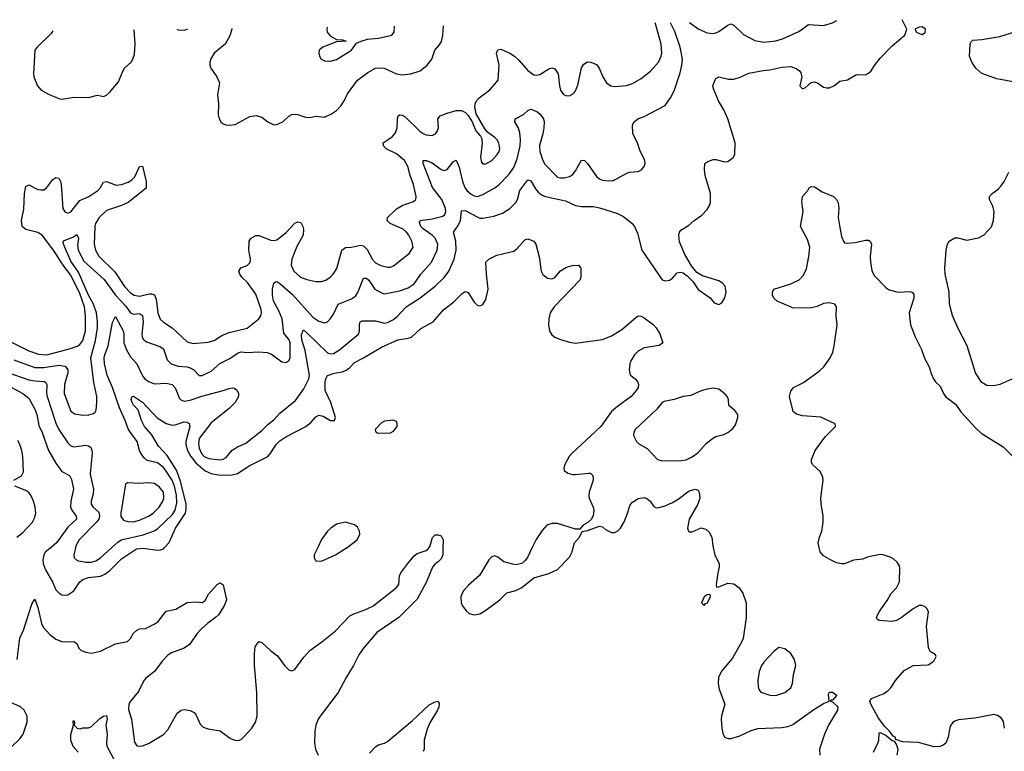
# Model space of a CAD drawing. Header units: inches. Extents: x 1771504 to 1971212, y 471788 to 643615.
# Tile 522 of 587: x 1881888 to 1888480, y 638635 to 643534. Entities that reach past the tile are written whole.
import ezdxf

# ---------------------------------------------------------------- set-up
doc = ezdxf.new("R2010")
doc.units = ezdxf.units.IN
doc.header["$MEASUREMENT"] = 0
doc.layers.add('B8683', color=7, linetype='Continuous')
doc.layers.add('B8684', color=7, linetype='Continuous')

msp = doc.modelspace()

# ---------------------------------------------------------------- linework, layer by layer
at = {"layer": 'B8683', "color": 5}
for points, elevation in [([(1881872.2, 639250), (1881890, 639391.8), (1881912.7, 639447.3), (1881970, 639619.3), (1881990, 639654.8), (1882010, 639598.4), (1882035, 639490), (1882046.3, 639466.3), (1882090, 639416.8), (1882130, 639385.6), (1882170, 639370.2), (1882190, 639367.1), (1882251.3, 639371.3), (1882270, 639356.3), (1882285.3, 639325.3), (1882299.1, 639310), (1882330, 639298), (1882370, 639293.4), (1882430, 639305.3), (1882530, 639355.8), (1882610, 639370.4), (1882629.8, 639390.2), (1882650, 639425.3), (1882670, 639444.9), (1882690, 639454.3), (1882730, 639456.5), (1882792.2, 639487.8), (1882814.9, 639505.1), (1882870, 639573), (1882932.6, 639587.4), (1883010, 639630.7), (1883070, 639636), (1883110, 639631), (1883130, 639644.7), (1883152, 639688), (1883210, 639751), (1883230, 639762.8), (1883250, 639750.6), (1883271.8, 639650), (1883258, 639610), (1883219.3, 639550), (1883200.1, 639530), (1883147.2, 639492.8), (1883104.9, 639455.1), (1883076.6, 639423.4), (1883025.3, 639350), (1882990, 639325.2), (1882905.3, 639294.7), (1882880.5, 639279.5), (1882841.7, 639238.3), (1882790, 639169.4), (1882730, 639123.2), (1882716.2, 639103.8), (1882684.8, 639035.2), (1882631.2, 638970), (1882620.1, 638950), (1882615.7, 638915.7), (1882637, 638850), (1882656.2, 638696.2), (1882672.8, 638672.8), (1882690, 638669.1), (1882710, 638671.4), (1882750, 638686.4), (1882850, 638747.7), (1882880.8, 638779.2), (1882941.7, 638890), (1882968.3, 638911.7), (1882990, 638914.7), (1883030, 638908.9), (1883055.5, 638895.5), (1883070, 638876.3), (1883097.5, 638817.5), (1883117.3, 638797.3), (1883150, 638784.9), (1883230, 638772.9), (1883300.2, 638720.2), (1883329.2, 638709.2), (1883350, 638708), (1883370, 638715.2), (1883390, 638731.6), (1883442, 638790), (1883466.4, 638830), (1883478, 638870), (1883476.8, 639030), (1883460.5, 639210), (1883460.5, 639290), (1883465.4, 639334.6), (1883489.4, 639370.6), (1883510, 639362.8), (1883570, 639308), (1883614.4, 639274.4), (1883660.3, 639210), (1883690, 639180.3), (1883710, 639174.9), (1883730, 639184), (1883790, 639264.9), (1883829.7, 639310), (1883912.1, 639367.9), (1883999.8, 639440.2), (1884098.6, 639541.4), (1884124.4, 639555.6), (1884198.5, 639581.5), (1884253.5, 639606.5), (1884409.4, 639730), (1884427, 639753), (1884431.8, 639810), (1884440.7, 639830), (1884486.7, 639893.3), (1884530, 639944), (1884550, 639959.1), (1884610, 639980.7), (1884624, 639990), (1884630, 640000)], 280), ([(1882098.5, 640000), (1882062.1, 639970), (1882049.2, 639950), (1882042.5, 639917.5), (1882045.6, 639890), (1882061.2, 639850), (1882108, 639770), (1882130, 639716.4), (1882150, 639695.8), (1882170, 639683.8), (1882190, 639679.8), (1882210, 639683.4), (1882249.9, 639710), (1882290, 639769.4), (1882310, 639785.3), (1882350, 639798.7), (1882430, 639808.9), (1882459.1, 639820.9), (1882490, 639843.2), (1882570, 639923.5), (1882670, 639990.1), (1882715.2, 639995.2), (1882810, 639981.6), (1882830, 639983.2), (1882850, 639991.8), (1882857.8, 640000)], 320), ([(1882262.5, 640000), (1882250.3, 639950), (1882252.7, 639930), (1882272.8, 639912.7), (1882330, 639901.7), (1882370, 639901.2), (1882397.7, 639910), (1882430, 639930.1), (1882505.8, 640000)], 340), ([(1883884, 640000), (1883859.3, 639950), (1883859.1, 639930), (1883870.5, 639910.5), (1883910, 639909.1), (1884002, 639950), (1884070, 639992.1), (1884080.7, 640000)], 320), ([(1884721.9, 640000), (1884721.1, 639950), (1884710, 639922.9), (1884690, 639903.6), (1884668.9, 639891.1), (1884651.4, 639868.6), (1884612, 639770), (1884550, 639654), (1884426.8, 639530), (1884279.7, 639430), (1884190, 639325), (1884159.1, 639280.9), (1884124.2, 639210), (1884074, 639130), (1884020.8, 639030), (1883898.9, 638870), (1883886.2, 638850), (1883871.2, 638810), (1883864.5, 638770), (1883861.6, 638690), (1883867.8, 638650), (1883887, 638610)], 280), ([(1885319.9, 640000), (1885287.4, 639932.6), (1885270.1, 639909.9), (1885250, 639893.5), (1885210, 639883.1), (1885190, 639887.1), (1885130, 639903.5), (1885090, 639935.6), (1885070, 639944.2), (1885050, 639937.6), (1885030, 639916.3), (1884967.7, 639812.3), (1884893.1, 639746.9), (1884859.2, 639710), (1884847.5, 639690), (1884842.3, 639670), (1884844.5, 639630), (1884852.4, 639610), (1884876.5, 639576.5), (1884897.8, 639557.8), (1884930, 639549.1), (1884970, 639555.8), (1885010, 639579.1), (1885103.6, 639650), (1885150, 639695.3), (1885210, 639712.6), (1885250, 639732.4), (1885330, 639796.5), (1885430, 639825.2), (1885488.5, 639851.5), (1885570, 639934), (1885586, 639970), (1885593.8, 640000)], 320), ([(1886531, 640000), (1886542, 639950), (1886570.4, 639889.6), (1886572.2, 639867.8), (1886562, 639830), (1886551.3, 639751.3), (1886554, 639734), (1886570, 639736), (1886630, 639760.4), (1886670, 639757.6), (1886704.9, 639730), (1886730, 639694.4), (1886752.3, 639630), (1886753, 639530), (1886731.2, 639391.2), (1886723.8, 639370), (1886660.3, 639259.7), (1886587.2, 639172.8), (1886567.4, 639130), (1886564.4, 639090), (1886571.3, 639051.3), (1886608.8, 638950), (1886586.7, 638873.3), (1886585, 638850), (1886589.1, 638789.1), (1886595.8, 638755.8), (1886607.7, 638730), (1886630, 638721.6), (1886650, 638720.3), (1886710, 638739), (1886786.3, 638773.7), (1886830, 638788.1), (1886990, 638794.6), (1887030, 638801.7), (1887065.2, 638814.8), (1887204.9, 638915.1), (1887270, 638954.9), (1887308, 638970), (1887303.1, 639016.9), (1887310, 639032), (1887330, 639031.3), (1887358, 639010), (1887330, 638978), (1887322, 638978), (1887314, 638970), (1887330, 638966), (1887359, 638939), (1887364.9, 638930), (1887364.4, 638910), (1887302.6, 638810), (1887276.5, 638750), (1887242.6, 638650), (1887245.2, 638610)], 320), ([(1888480.9, 638790), (1888474.8, 638834.8), (1888460.2, 638860.2), (1888435.5, 638875.5), (1888410, 638881.2), (1888283.6, 638856.4), (1888174.4, 638845.6), (1888150, 638837.6), (1888133.4, 638826.6), (1888117.3, 638802.7), (1888104.9, 638730), (1888088, 638690), (1888070, 638675.6), (1888051.5, 638668.5), (1888010, 638666), (1887906.7, 638693.3), (1887797.6, 638697.6), (1887755.1, 638715.1), (1887748.7, 638730), (1887736.6, 638736.6), (1887711.8, 638770), (1887680.7, 638800.7), (1887638.2, 638858.2), (1887587, 638950), (1887580.9, 638970), (1887591.5, 638988.5), (1887670, 639020.8), (1887700.2, 639039.8), (1887720.6, 639059.4), (1887751.1, 639110), (1887810, 639176), (1887870, 639208.7), (1887970, 639214.8), (1887996, 639230), (1888010, 639244), (1888024, 639270), (1888020.4, 639280.4), (1887984.5, 639304.5), (1887972.7, 639330), (1887960.4, 639470), (1887972.6, 639570), (1887963.6, 639590), (1887950, 639602.4), (1887930, 639611.2), (1887910, 639611.2), (1887870.5, 639590), (1887790, 639528), (1887758.8, 639510), (1887730, 639504.4), (1887642, 639510), (1887630, 639519), (1887625.1, 639530), (1887641.6, 639570), (1887695, 639645), (1887721.2, 639690), (1887757.4, 639730), (1887777.8, 639770), (1887781.7, 639861.7), (1887777.7, 639877.7), (1887762.6, 639902.6), (1887741.5, 639921.5), (1887715.9, 639935.9), (1887670, 639951.2), (1887650, 639952.8), (1887570, 639936.3), (1887530, 639921), (1887470, 639914), (1887410, 639891.1), (1887389.7, 639889.7), (1887357.4, 639897.4), (1887316.6, 639916.6), (1887270, 639943.7), (1887247.3, 639970), (1887241.2, 640000)], 320), ([(1881834.2, 638665.8), (1881890, 638718), (1881910.8, 638749.2), (1881938.4, 638830), (1881939.4, 638870), (1881918.8, 638910), (1881893, 638933), (1881830, 638961)], 280), ([(1884230, 638623.7), (1884272, 638668), (1884290, 638679.5), (1884330, 638689.1), (1884350, 638700.2), (1884517.6, 638842.4), (1884630, 638945.5), (1884670, 638966.8), (1884690, 638971.3), (1884696.3, 638956.3), (1884693.4, 638930), (1884685.3, 638910), (1884634, 638826), (1884615.5, 638784.5), (1884595.9, 638710), (1884597.1, 638650), (1884590, 638634)], 280), ([(1882280.7, 638630), (1882247, 638667), (1882229.7, 638710), (1882231.3, 638748.7), (1882249.2, 638809.2), (1882246.3, 638833.7), (1882250, 638842), (1882256, 638830), (1882252, 638810), (1882274, 638790), (1882294, 638786), (1882310, 638792), (1882350, 638792), (1882370, 638802), (1882424.4, 638855.6), (1882450, 638870.6), (1882470, 638874.8), (1882473.7, 638853.7), (1882465.7, 638810), (1882474.4, 638750), (1882469.1, 638690), (1882472, 638670), (1882554.8, 638514.8)], 260), ([(1887605.3, 638630), (1887632.7, 638690), (1887639.3, 638710), (1887643.1, 638756.9), (1887650, 638762), (1887690, 638741), (1887730, 638707.3), (1887742.8, 638702.8), (1887758.8, 638678.8), (1887766.4, 638650), (1887760.4, 638610)], 320)]:
    msp.add_lwpolyline(points, dxfattribs=dict(at, elevation=elevation))
for points, elevation in [([(1886510, 639686), (1886490, 639682), (1886470, 639668.7), (1886452, 639630), (1886470, 639612), (1886478, 639622), (1886490, 639626.8), (1886514, 639670)], 320), ([(1886970.6, 639329.4), (1886937.2, 639302.8), (1886870, 639231.6), (1886854.9, 639210), (1886838.9, 639170), (1886830.3, 639110), (1886831.8, 639070), (1886837.6, 639050), (1886850.3, 639030.3), (1886910, 639011.4), (1886950, 639009.4), (1887010, 639028), (1887050, 639059.5), (1887062.9, 639090), (1887069.9, 639150.1), (1887083.5, 639210), (1887076.1, 639250), (1887050, 639289.6), (1887010, 639322)], 340)]:
    msp.add_lwpolyline(points, close=True, dxfattribs=dict(at, elevation=elevation))
at = {"layer": 'B8684', "color": 5}
for points, elevation in [([(1881834.2, 641374.2), (1881950, 641315.6), (1882013.6, 641293.6), (1882070, 641290.1), (1882228.4, 641331.6), (1882272.7, 641347.3), (1882290, 641358.8), (1882310, 641386.5), (1882327.8, 641450), (1882329.9, 641549.9), (1882321.5, 641610), (1882290, 641701.3), (1882230, 641824.1), (1882179.3, 641890), (1882115.7, 641990), (1882038, 642090), (1882010, 642107.7), (1881930, 642127.9), (1881905.3, 642150), (1881900.2, 642190), (1881915.3, 642264.7), (1881921.1, 642370), (1881930, 642416.3), (1881950, 642428.7), (1882010, 642397.4), (1882030, 642393.4), (1882050, 642395.4), (1882070.9, 642409.1), (1882110, 642462.6), (1882130, 642476.2), (1882150, 642471.5), (1882162.3, 642450), (1882166.4, 642430), (1882176.5, 642270), (1882190, 642246.3), (1882210, 642238.5), (1882230, 642248), (1882290, 642322), (1882351.7, 642350), (1882410.8, 642390), (1882428.9, 642410), (1882450, 642446.7), (1882470, 642450.2), (1882533.9, 642426.1), (1882570, 642429.3), (1882614.7, 642445.3), (1882639.7, 642460.3), (1882658.8, 642481.2), (1882690, 642550.7), (1882710, 642552), (1882734.3, 642450), (1882734.1, 642405.9), (1882615.6, 642310), (1882570, 642288.9), (1882470, 642255.4), (1882420.4, 642210), (1882396.4, 642170), (1882391.3, 642150), (1882387.6, 642030), (1882395.1, 641990), (1882418.7, 641950), (1882524.6, 641844.6), (1882590, 641746.3), (1882630, 641705.3), (1882654, 641690), (1882690, 641682), (1882758.1, 641698.1), (1882770, 641699.2), (1882790, 641691.1), (1882801.4, 641661.4), (1882814.1, 641570), (1882829.2, 641529.2), (1882850, 641508.5), (1882910.2, 641470), (1883010, 641376.5), (1883050, 641364.7), (1883150, 641373.4), (1883190, 641385.3), (1883240.6, 641419.4), (1883290, 641439.7), (1883411.3, 641468.7), (1883489.8, 641530.2), (1883503.1, 641550), (1883507.6, 641570), (1883505.9, 641594.1), (1883470, 641696.9), (1883412.9, 641772.9), (1883375.9, 641810), (1883362.2, 641830), (1883355.6, 641850), (1883368.2, 641871.8), (1883411.7, 641888.2), (1883431.6, 641908.4), (1883433.6, 641930), (1883422.2, 641990), (1883425.4, 642050), (1883438.4, 642070), (1883470, 642087.9), (1883490, 642089.2), (1883570, 642058.2), (1883590, 642055.6), (1883610, 642060.7), (1883672, 642108.1), (1883730, 642170.4), (1883750, 642180.5), (1883770, 642176.3), (1883784.4, 642150), (1883788.7, 642130), (1883785.8, 642090), (1883744.7, 642015.3), (1883726, 641970), (1883710.2, 641930), (1883705, 641890), (1883724, 641850), (1883768.4, 641810), (1883810, 641794.7), (1883870, 641780.8), (1883910, 641781.5), (1883938, 641790), (1883967.8, 641810), (1883986.3, 641830), (1884011.8, 641868.2), (1884046, 641990), (1884070, 642009.3), (1884110, 642010.1), (1884170, 642023.9), (1884190, 642019), (1884215, 641995), (1884250, 641929), (1884270, 641906.3), (1884307, 641887), (1884350, 641876.5), (1884370, 641877.3), (1884390, 641885.2), (1884497.7, 641970), (1884521.5, 642010), (1884514.6, 642050), (1884493.6, 642090), (1884478.6, 642110), (1884454.8, 642130), (1884368.3, 642168.3), (1884347.8, 642190), (1884351.6, 642210), (1884412, 642268), (1884450, 642289.5), (1884524, 642316), (1884539.7, 642330), (1884542.7, 642350), (1884524.6, 642430), (1884502.9, 642490), (1884487.6, 642550), (1884464, 642590), (1884410, 642634.6), (1884341.1, 642670), (1884324.6, 642690), (1884321.1, 642710), (1884382.4, 642750), (1884404.7, 642775.3), (1884415.6, 642810), (1884416.8, 642870), (1884422.6, 642890), (1884430, 642895.8), (1884450, 642895), (1884470, 642883.5), (1884570, 642785.2), (1884590, 642771.3), (1884610, 642762), (1884650, 642758.6), (1884671.2, 642768.8), (1884686.4, 642790), (1884692.2, 642810), (1884687.7, 642870), (1884702.6, 642890), (1884750, 642908.8), (1884810, 642924.6), (1884846, 642926), (1884872.5, 642912.5), (1884891.7, 642891.7), (1884918, 642850), (1884941.6, 642790), (1884974.2, 642754.2), (1884980.9, 642740.9), (1884984.2, 642710), (1884972.4, 642610), (1884980.3, 642580.3), (1884990, 642568.2), (1885010, 642568.5), (1885050, 642590.4), (1885085.7, 642630), (1885097.6, 642650), (1885103.1, 642670), (1885096.3, 642710), (1885085.1, 642730), (1885070, 642745.1), (1885021.1, 642781.1), (1885002.3, 642802.3), (1884944.2, 642904.2), (1884936, 642950), (1884938.5, 642970), (1884947.2, 642990), (1884964.4, 643010), (1885036.4, 643063.6), (1885092, 643128), (1885097.9, 643230), (1885080.4, 643310), (1885088.7, 643331.3), (1885110, 643335.2), (1885124.9, 643330), (1885170, 643310.1), (1885200.8, 643290), (1885230, 643262.8), (1885290, 643192.4), (1885330, 643165.4), (1885350, 643162.8), (1885370, 643166.9), (1885430, 643204.2), (1885450, 643210.4), (1885470, 643204.9), (1885494, 643170), (1885501.5, 643090), (1885510, 643060.7), (1885530, 643033), (1885550, 643024.4), (1885574, 643026), (1885590, 643034.8), (1885607.2, 643052.8), (1885625.4, 643094.6), (1885650, 643211.3), (1885664.4, 643235.6), (1885689.7, 643250.3), (1885711.3, 643250), (1885750, 643234.4), (1885768.1, 643208.1), (1885793, 643150), (1885817.3, 643110), (1885847, 643090), (1885870, 643085.5), (1885950, 643093.8), (1885990, 643105.3), (1886050, 643139.1), (1886112.2, 643190), (1886164.5, 643250), (1886182.5, 643290), (1886186.3, 643310), (1886182.9, 643370), (1886150.5, 643490), (1886142.2, 643512)], 380), ([(1881850, 641255.8), (1881990, 641205.1), (1882050, 641204), (1882150, 641221.5), (1882193.2, 641213.2), (1882210.1, 641190.1), (1882210.8, 641170), (1882187.5, 641090), (1882186.3, 641030), (1882230, 640912.7), (1882254.5, 640894.5), (1882310, 640885.4), (1882350.9, 640889.1), (1882382, 640898), (1882393.8, 640906.2), (1882400.1, 640919.9), (1882405.6, 640970), (1882404.4, 641010), (1882384.7, 641104.7), (1882365.6, 641270), (1882395, 641384.9), (1882408.3, 641470), (1882410.3, 641510), (1882402, 641570), (1882382, 641630), (1882350, 641690), (1882282.8, 641842.8), (1882230, 641916.8), (1882181.4, 642030), (1882179.5, 642050), (1882185.2, 642054.8), (1882243.6, 642076.4), (1882270, 642094.9), (1882282, 642070), (1882275.4, 642024.6), (1882279.5, 641990), (1882316.7, 641916.7), (1882454.2, 641794.3), (1882530.6, 641690), (1882596.8, 641616.8), (1882630, 641570.2), (1882650, 641561.5), (1882690, 641566.1), (1882710, 641553.4), (1882714, 641510), (1882707, 641427), (1882708.3, 641410), (1882715.4, 641395.4), (1882736.4, 641376.4), (1882825.7, 641345.7), (1882850, 641330.3), (1882875.2, 641255.2), (1882902, 641230), (1882950, 641213), (1883009.4, 641209.4), (1883030, 641203.2), (1883054, 641190), (1883090, 641150.3), (1883110, 641151.8), (1883170, 641181.3), (1883227.7, 641232.3), (1883294.2, 641265.8), (1883350, 641303.5), (1883370, 641310.2), (1883410, 641304.7), (1883490, 641310.2), (1883545.8, 641305.8), (1883574.8, 641294.8), (1883643.5, 641243.5), (1883670, 641238), (1883690.5, 641249.5), (1883698.4, 641270), (1883699.9, 641370), (1883692.7, 641390), (1883655.6, 641435.6), (1883645.2, 641530), (1883623.8, 641583.8), (1883588.2, 641650), (1883581.3, 641690), (1883581.2, 641730), (1883589.9, 641770.1), (1883601.2, 641778.8), (1883610, 641781.5), (1883630, 641768.4), (1883714.2, 641694.2), (1883850, 641542), (1883890, 641515.4), (1883930, 641504.7), (1883950, 641510.3), (1883970, 641532.2), (1883990, 641562.4), (1884021.5, 641630), (1884110, 641664.3), (1884136.7, 641683.3), (1884152.5, 641707.5), (1884190, 641803.1), (1884210, 641802), (1884225.7, 641790), (1884266.9, 641730), (1884310, 641704), (1884330, 641699), (1884430, 641719), (1884490, 641738.7), (1884530, 641765.7), (1884575, 641830), (1884644.5, 641910), (1884683.2, 641990), (1884688.8, 642030), (1884669.9, 642070), (1884650, 642091.9), (1884590, 642133.5), (1884574.8, 642150), (1884564.5, 642175.5), (1884570, 642190.2), (1884650, 642199.8), (1884721.3, 642218.7), (1884735, 642230), (1884741, 642250), (1884739.9, 642270), (1884713.5, 642330), (1884651.8, 642410), (1884589.8, 642570), (1884589.7, 642590.3), (1884610, 642591.4), (1884650, 642575), (1884710, 642530.2), (1884730, 642523.8), (1884750, 642531.3), (1884790, 642581.1), (1884810, 642593.4), (1884830, 642546.7), (1884851.8, 642450), (1884868.9, 642410), (1884882.6, 642390), (1884910, 642364.4), (1884930, 642354), (1884950, 642350.2), (1884990, 642362.7), (1885070, 642408), (1885098, 642430), (1885162.4, 642497.6), (1885196.3, 642543.7), (1885218.4, 642601.6), (1885238.1, 642690), (1885241.4, 642730), (1885237.1, 642777.1), (1885227.1, 642807.1), (1885203.9, 642850), (1885205.6, 642870), (1885261.1, 642898.9), (1885290, 642924.9), (1885310, 642935.5), (1885350, 642918), (1885370, 642902.6), (1885394.7, 642870), (1885399.2, 642850), (1885397.8, 642810), (1885391.4, 642770), (1885368.8, 642691.2), (1885370.1, 642650), (1885390, 642590.3), (1885405.2, 642565.2), (1885490, 642480.3), (1885510, 642474), (1885533.9, 642473.9), (1885570, 642482.8), (1885586.9, 642493.1), (1885610, 642522), (1885650, 642593), (1885670, 642590.4), (1885690, 642571.8), (1885750, 642483.2), (1885770, 642467.3), (1885790, 642459.7), (1885830, 642453.6), (1885863.7, 642456.3), (1885953.1, 642506.9), (1885970, 642512.4), (1886030, 642516.4), (1886051, 642529), (1886069.6, 642550), (1886074.7, 642570), (1886073.1, 642590), (1886040.4, 642660.4), (1886023.5, 642710), (1885993.1, 642770), (1885991.3, 642830), (1886002, 642850), (1886026, 642870), (1886070, 642885.7), (1886210, 642959.1), (1886246.3, 643010), (1886270, 643057.3), (1886310, 643178), (1886321.6, 643230), (1886324.9, 643270), (1886310.7, 643349.3), (1886274.8, 643454.8), (1886245, 643513.3)], 360), ([(1882505.8, 640000), (1882544.4, 640035.6), (1882567.7, 640050), (1882715.1, 640084.9), (1882788.8, 640111.2), (1882810, 640124.3), (1882910, 640219.5), (1882928.1, 640250), (1882940.6, 640299.4), (1882938.1, 640350), (1882924.8, 640410), (1882909.1, 640450), (1882870, 640511.8), (1882850, 640535.9), (1882810, 640566.8), (1882742.1, 640582.1), (1882720.9, 640600.9), (1882699.8, 640630), (1882689.8, 640650), (1882674.8, 640710), (1882629.3, 640769.3), (1882615, 640795), (1882595, 640850), (1882555.4, 640935.4), (1882509.5, 641070), (1882473.1, 641153.1), (1882456.6, 641230), (1882454.3, 641270), (1882457.2, 641290), (1882480.5, 641350), (1882510, 641506), (1882530, 641546), (1882580.6, 641450), (1882586.3, 641430), (1882586.4, 641370), (1882602.6, 641322.6), (1882630, 641276.8), (1882672.8, 641230), (1882710.1, 641150), (1882725.4, 641130), (1882750, 641110.9), (1882790, 641095.9), (1882870, 641099.8), (1882908.2, 641090), (1882928.5, 641068.5), (1882958, 640998), (1882968.1, 640988.1), (1882990, 640980.2), (1883030, 640985.9), (1883107.1, 641012.9), (1883250, 641050.2), (1883290, 641065.4), (1883310, 641069.2), (1883325.9, 641065.9), (1883343.9, 641050), (1883353.1, 641030), (1883352.2, 641010), (1883330, 640971.6), (1883290, 640931.3), (1883170, 640834.3), (1883088.9, 640730), (1883084.4, 640695.6), (1883090, 640663.8), (1883106, 640630), (1883123.8, 640610), (1883155.7, 640595.7), (1883230, 640587.1), (1883250, 640591.5), (1883270, 640602.7), (1883310, 640652.2), (1883346, 640674), (1883402.3, 640697.7), (1883510, 640783.5), (1883550, 640823.8), (1883590, 640855.4), (1883630, 640898.2), (1883735.7, 640984.3), (1883790, 641061.1), (1883824.5, 641130), (1883829.3, 641150.7), (1883799.3, 641319.3), (1883777.4, 641390), (1883775.9, 641424.1), (1883785.1, 641454.9), (1883790, 641455.3), (1883810, 641438), (1883950, 641303.9), (1883970, 641295.9), (1883990, 641297.6), (1884030, 641322.7), (1884158, 641430), (1884164.2, 641450), (1884164.1, 641490), (1884168.7, 641510), (1884181.6, 641518.4), (1884270, 641518.3), (1884330, 641502.3), (1884350, 641505.2), (1884390, 641526), (1884414.5, 641545.5), (1884476.8, 641610), (1884568.5, 641671.5), (1884669.8, 641750), (1884730, 641808.2), (1884762.3, 641850), (1884796.2, 641930), (1884809.8, 641990.2), (1884809.2, 642050), (1884792.8, 642110), (1884824.2, 642155.8), (1884839.9, 642190), (1884846.4, 642253.6), (1884870, 642257.1), (1884950, 642213.2), (1884970, 642205.3), (1884990, 642204), (1885062.5, 642217.5), (1885121.2, 642238.8), (1885170, 642270.3), (1885210, 642308.9), (1885221.6, 642330), (1885236.5, 642390), (1885290, 642461.1), (1885310, 642454.9), (1885341.2, 642401.2), (1885359.3, 642379.3), (1885382, 642362), (1885409.6, 642349.6), (1885541.4, 642321.4), (1885610, 642288.9), (1885650, 642283.6), (1885730, 642282.3), (1885770, 642274.3), (1885890, 642236.9), (1885930, 642215.2), (1885988.8, 642170), (1886004, 642150), (1886025.2, 642105.2), (1886053.6, 641990), (1886190, 641792.4), (1886210, 641785.7), (1886239, 641790), (1886258, 641802), (1886290, 641838), (1886310, 641843), (1886330, 641838), (1886358, 641818), (1886398, 641778), (1886430, 641726.8), (1886510, 641671.3), (1886538, 641638), (1886570, 641627.3), (1886590, 641638.8), (1886609.5, 641670.5), (1886618.4, 641710), (1886611.5, 641750), (1886594, 641770), (1886570, 641784.7), (1886458.9, 641818.9), (1886420.7, 641840.7), (1886386, 641886), (1886341.7, 641961.7), (1886306.3, 642046.4), (1886301, 642090), (1886305.7, 642110), (1886315.6, 642124.4), (1886365.2, 642154.8), (1886403.5, 642190), (1886454.8, 642225.2), (1886490, 642263.7), (1886507.6, 642290), (1886512.8, 642310), (1886514.3, 642370), (1886477.6, 642490), (1886472.3, 642527.7), (1886475.3, 642570), (1886496, 642584), (1886530, 642597.3), (1886550, 642597.3), (1886610, 642582), (1886630, 642584), (1886664, 642610), (1886675.1, 642630), (1886678.4, 642710), (1886629.6, 642870), (1886603.6, 642930), (1886566.3, 642990), (1886534, 643070), (1886529.7, 643090.3), (1886543.7, 643130), (1886550, 643138.8), (1886570, 643150.4), (1886634.6, 643134.6), (1886670, 643135.6), (1886712, 643148), (1886770, 643175.8), (1886865.9, 643194.1), (1886910, 643196.9), (1886990, 643216.5), (1887050, 643220.4), (1887086.9, 643206.9), (1887110, 643190.7), (1887118, 643178), (1887125.5, 643150), (1887111, 643090), (1887130, 643071), (1887150, 643078.8), (1887186.8, 643113.2), (1887210, 643117.3), (1887230, 643110.6), (1887270, 643082), (1887290, 643076.5), (1887310, 643077), (1887339.3, 643090), (1887379.1, 643120.9), (1887430, 643130.8), (1887490, 643166), (1887550, 643164.7), (1887570, 643174.8), (1887589.5, 643190.5), (1887612.1, 643227.9), (1887650, 643276), (1887730, 643358.8), (1887814, 643430), (1887822, 643450), (1887828.7, 643470), (1887795.6, 643533.6)], 340), ([(1886372.5, 643515), (1886430, 643472.8), (1886490, 643445.8), (1886530, 643440.9), (1886550, 643446.3), (1886570, 643454.6), (1886630, 643497.6), (1886650, 643504.9), (1886670, 643497.6), (1886733.8, 643433.9), (1886810, 643395.2), (1886870, 643382.5), (1886950, 643390.9), (1886995.4, 643404.6), (1887104.4, 643455.6), (1887170, 643501.7), (1887270, 643494), (1887330, 643511.6), (1887359.8, 643527.9)], 360), ([(1882110.8, 643459.4), (1882098.9, 643441.1), (1882004.9, 643350), (1881990.2, 643329.8), (1881980.2, 643170), (1881982.8, 643150), (1882007.9, 643090), (1882030, 643064.9), (1882076.9, 643036.9), (1882150, 643005.4), (1882170, 643001), (1882254, 643014), (1882350, 643013.6), (1882408.9, 643028.9), (1882450, 643020.4), (1882470, 643028.4), (1882490, 643046.7), (1882550, 643116.9), (1882578.3, 643190), (1882591, 643209), (1882634, 643250), (1882646, 643270), (1882656.9, 643303.1), (1882660.7, 643370), (1882655.6, 643466.5)], 420), ([(1882940.8, 643470.3), (1882950, 643465.3), (1882990, 643462.7), (1883010, 643470.3), (1883011.1, 643471.2)], 420), ([(1883308.1, 643475), (1883308, 643470), (1883295.6, 643424.4), (1883263.1, 643370), (1883190, 643309.7), (1883168, 643272), (1883160.7, 643250), (1883160.7, 643230), (1883167.1, 643210), (1883209.1, 643150), (1883225.3, 643110), (1883212.8, 643030), (1883220.3, 642970), (1883216.8, 642896.8), (1883224, 642870), (1883234.8, 642850), (1883250, 642837.3), (1883268.7, 642828.7), (1883293.1, 642826.9), (1883330, 642832.7), (1883430, 642885), (1883471.7, 642891.7), (1883510, 642880.2), (1883550, 642850.2), (1883590, 642830.3), (1883610, 642831.8), (1883650, 642848.7), (1883690, 642887), (1883710, 642898), (1883730, 642901.1), (1883750, 642898), (1883802, 642882), (1883830, 642879.1), (1883870, 642887.7), (1883930, 642882), (1883976.5, 642903.5), (1884010, 642925.2), (1884040, 642960), (1884060.7, 642990), (1884083.5, 643036.5), (1884150.4, 643129.6), (1884219.5, 643180.5), (1884270, 643208.2), (1884310, 643212.2), (1884328, 643208), (1884410, 643170.2), (1884450, 643163.5), (1884507.9, 643172), (1884569, 643191), (1884616.9, 643230), (1884648.5, 643270), (1884666.6, 643330), (1884697.5, 643362.5), (1884711.5, 643388.5), (1884720.4, 643430), (1884726.7, 643493.5)], 420), ([(1883947.4, 643483.4), (1883944.4, 643470), (1883946.4, 643450), (1883970, 643423), (1884010, 643401), (1884050, 643398), (1884074, 643390), (1884010, 643384.5), (1883918.8, 643350), (1883894, 643330), (1883890.7, 643310), (1883894.8, 643290), (1883906.8, 643270), (1883930, 643257.3), (1883970, 643255.5), (1884010, 643267), (1884109.5, 643330), (1884144.1, 643375.9), (1884174, 643390), (1884217.1, 643402.9), (1884290, 643410.3), (1884379, 643430), (1884396, 643450), (1884397.5, 643489.3)], 440), ([(1888550, 643114.3), (1888430, 643137.7), (1888330, 643174), (1888289.6, 643210), (1888262.9, 643250), (1888247.3, 643290), (1888251.6, 643368.4), (1888256.6, 643383.4), (1888270, 643396.3), (1888330, 643400.9), (1888450, 643421.7), (1888550, 643452.4)], 320), ([(1888530, 641126.6), (1888450, 641091.6), (1888410, 641082.4), (1888363.6, 641083.6), (1888330, 641105.2), (1888287, 641170), (1888230.9, 641350.9), (1888169.6, 641470), (1888133.2, 641553.2), (1888113.7, 641630), (1888111.3, 641711.3), (1888084.7, 641830), (1888082.6, 641870), (1888091.3, 641990), (1888099.6, 642030), (1888110, 642050.5), (1888150, 642072.7), (1888170, 642072.7), (1888230, 642057.6), (1888306.5, 642073.5), (1888346.2, 642093.8), (1888394, 642146), (1888407.8, 642190), (1888413.3, 642250), (1888404.4, 642284.4), (1888382, 642330), (1888382, 642350), (1888399.5, 642370), (1888440, 642400), (1888459.5, 642420.5), (1888479.7, 642450), (1888510, 642513.4)], 320), ([(1887241.2, 640000), (1887235.1, 640030), (1887242.4, 640070), (1887258.4, 640110), (1887267.3, 640170), (1887267.3, 640210), (1887253.1, 640293.1), (1887251.3, 640330), (1887267.6, 640450), (1887264.5, 640470), (1887247.7, 640507.7), (1887195.9, 640555.9), (1887189.6, 640570), (1887189.6, 640590), (1887213.6, 640650), (1887280.3, 640739.7), (1887349, 640810), (1887348.7, 640828.7), (1887251.7, 640871.7), (1887130, 640881.3), (1887090, 640891.8), (1887067.6, 640910), (1887041.6, 641010), (1887050, 641046), (1887068.2, 641071.8), (1887135, 641104.9), (1887240.5, 641179.5), (1887271.4, 641208.6), (1887314.7, 641270), (1887331.5, 641308.5), (1887342.2, 641350), (1887361.2, 641490), (1887354.2, 641550), (1887357.4, 641610), (1887345.2, 641630), (1887310, 641637.4), (1887270, 641632.6), (1887227.1, 641612.9), (1887190, 641604.8), (1887070, 641602.6), (1886959, 641650), (1886938, 641670), (1886928.7, 641690), (1886928.7, 641710), (1886938, 641730), (1887050, 641764.2), (1887107.3, 641792.7), (1887136.3, 641823.7), (1887155, 641865), (1887172.5, 641947.5), (1887178, 642010), (1887162.6, 642062.6), (1887116.3, 642150), (1887134.7, 642250), (1887125.1, 642314.9), (1887129.4, 642350.6), (1887164, 642390), (1887173.2, 642406.8), (1887190, 642416), (1887210, 642414), (1887261.4, 642381.4), (1887336, 642350), (1887357.3, 642330), (1887368, 642308), (1887371.6, 642271.6), (1887369, 642210), (1887375.9, 642155.9), (1887390, 642081), (1887405.5, 642045.5), (1887410, 642040.5), (1887430, 642037), (1887482.3, 642042.3), (1887550, 642057), (1887570, 642056.4), (1887582.8, 642050), (1887591.8, 642030), (1887581.6, 641950), (1887583.8, 641910), (1887593.8, 641853.8), (1887610, 641821.7), (1887690, 641738.9), (1887710, 641725.5), (1887769.8, 641710.2), (1887850, 641714), (1887866.2, 641706.2), (1887874.2, 641694.2), (1887874, 641670), (1887843.6, 641570), (1887851.4, 641490), (1887882.8, 641410), (1887926.4, 641326.4), (1887946.7, 641266.7), (1887976.1, 641210), (1887990, 641164), (1888006.3, 641130), (1888019.5, 641110), (1888050, 641080.4), (1888073.1, 641030), (1888087.6, 641010), (1888156.4, 640956.4), (1888190, 640908.2), (1888290, 640798), (1888326.3, 640766.3), (1888473.3, 640673.3), (1888630, 640517.1)], 320), ([(1882857.8, 640000), (1882890, 640033.6), (1882931.1, 640130), (1882997.4, 640230), (1883003.6, 640256.4), (1883002.4, 640290), (1882964, 640444), (1882937.9, 640517.9), (1882876.4, 640616.4), (1882817.5, 640677.5), (1882773.5, 640753.5), (1882724.9, 640810), (1882704.7, 640850), (1882680.9, 640920.9), (1882650, 640953), (1882641.5, 640970), (1882635.4, 640990), (1882641.2, 641010), (1882650, 641013.4), (1882710, 640973.1), (1882808.7, 640868.7), (1882869.3, 640829.3), (1882910, 640817.7), (1882930, 640820.4), (1882990, 640841.7), (1883010, 640838.8), (1883023.1, 640830), (1883028.4, 640810), (1883001.1, 640710), (1883001.1, 640690), (1883010.8, 640650), (1883033.3, 640610), (1883067.2, 640567.2), (1883130, 640513.1), (1883170, 640495.3), (1883230, 640484.2), (1883310, 640486.5), (1883345.7, 640494.3), (1883430, 640549.2), (1883548.5, 640610), (1883570, 640634.3), (1883605.5, 640690), (1883630, 640714.2), (1883670, 640741.5), (1883804.2, 640810), (1883840, 640840), (1883870, 640874.4), (1883890, 640886), (1883919.6, 640879.6), (1883970, 640850.7), (1883995.3, 640850), (1884002.7, 640870), (1883970.8, 640970), (1883933.3, 641050), (1883934.2, 641110), (1883938.5, 641130), (1883950, 641150.3), (1883992.9, 641167.1), (1884050, 641176.6), (1884073.5, 641186.5), (1884096.7, 641203.3), (1884130, 641238.9), (1884190.5, 641269.5), (1884310, 641342), (1884419.3, 641390), (1884490, 641400.2), (1884512.2, 641407.8), (1884574.3, 641465.7), (1884657, 641510), (1884725.1, 641590), (1884795.2, 641644.8), (1884850, 641700.5), (1884870, 641713.4), (1884890, 641706.8), (1884930, 641642.8), (1884950, 641622.8), (1884970, 641617.3), (1884990, 641626.8), (1885010, 641661), (1885025.1, 641730), (1885012.8, 641830), (1885010, 641911), (1885029, 641930), (1885082.3, 641957.7), (1885196.4, 641983.6), (1885219.3, 642000.7), (1885270, 642060.7), (1885290, 642066.8), (1885330, 642050.6), (1885343, 642030), (1885366.1, 641946.1), (1885378.9, 641850), (1885390, 641828), (1885423, 641803), (1885450, 641798), (1885470, 641807.2), (1885510, 641852.9), (1885550, 641875.9), (1885590, 641887), (1885630, 641890.8), (1885644.7, 641870), (1885644.9, 641810), (1885638, 641790), (1885467.6, 641610), (1885439.8, 641570), (1885430.1, 641530), (1885427.9, 641490), (1885435.2, 641450), (1885450, 641422.6), (1885470, 641408.9), (1885510, 641392), (1885570, 641374.3), (1885610, 641368.9), (1885790, 641392.2), (1885850, 641417.7), (1885920.6, 641459.4), (1886010, 641538.4), (1886030, 641550.4), (1886050, 641547.7), (1886070, 641538), (1886130, 641493.4), (1886150, 641470.6), (1886174, 641430), (1886194, 641370), (1886168.5, 641351.5), (1886070, 641337.4), (1886030, 641314.2), (1886004.7, 641290), (1885980.7, 641250), (1885973.8, 641230), (1885968.8, 641188.8), (1885976.1, 641156.1), (1886010, 641126.8), (1886026, 641106), (1886030.4, 641090), (1886028.2, 641070), (1886016.4, 641050), (1885983.1, 641010), (1885890, 640943.5), (1885851.5, 640910), (1885778, 640810), (1885584.6, 640630), (1885567.6, 640610), (1885536.5, 640550), (1885530.4, 640530), (1885534.2, 640514.2), (1885557.5, 640497.5), (1885588.4, 640488.4), (1885608.2, 640488.2), (1885698.3, 640498.3), (1885710, 640496.4), (1885723.7, 640483.7), (1885728.5, 640470), (1885727.4, 640450), (1885700.9, 640370), (1885698.9, 640350), (1885701.1, 640330), (1885728.7, 640270), (1885732, 640250), (1885727.4, 640212.6), (1885713.7, 640186.3), (1885692.5, 640167.5), (1885661, 640150), (1885638, 640122), (1885610, 640122), (1885490, 640161), (1885450, 640160.4), (1885418, 640150), (1885385.4, 640114.5), (1885345.9, 640054.1), (1885319.9, 640000)], 320), ([(1881795.9, 641175.9), (1881950, 641123.3), (1881990, 641115.3), (1882051.1, 641111.1), (1882064, 641104), (1882070.8, 641090), (1882067.2, 641032.8), (1882071.3, 641011.3), (1882130, 640831.8), (1882150, 640789.1), (1882210, 640699.5), (1882230, 640680.9), (1882250, 640674.7), (1882330, 640683.8), (1882350, 640680.7), (1882363.6, 640670), (1882371.5, 640651.5), (1882372.8, 640632.8), (1882360.4, 640490), (1882383.5, 640390), (1882380.4, 640359.6), (1882366.3, 640310), (1882367.6, 640290), (1882379.6, 640270), (1882417.2, 640237.2), (1882423.2, 640210), (1882417.6, 640190), (1882403.2, 640170), (1882287, 640050), (1882265, 640010), (1882262.5, 640000)], 340), ([(1881836.4, 641070), (1881910.4, 641030), (1881950, 640998.7), (1881990, 640926.4), (1882002.4, 640890), (1882016.3, 640816.3), (1882039.3, 640770), (1882081, 640650), (1882130, 640565.2), (1882170, 640509), (1882220.9, 640480.9), (1882235.8, 640455.8), (1882249.4, 640390), (1882230.1, 640310), (1882229.5, 640270), (1882236.6, 640250), (1882265.9, 640210), (1882267.8, 640190), (1882210, 640136.2), (1882135, 640030), (1882098.5, 640000)], 320), ([(1881848.8, 640450), (1881900, 640480), (1881914.1, 640505.9), (1881909.1, 640610), (1881901.8, 640650), (1881888.6, 640688.6), (1881875.1, 640715.1)], 320), ([(1881870, 640069.7), (1881910, 640100.3), (1881974.2, 640170), (1881990, 640200.7), (1881995.5, 640230), (1881991.6, 640270), (1881980.5, 640310), (1881965.7, 640345.7), (1881950, 640367.8), (1881930, 640382.1), (1881855.8, 640410)], 320), ([(1885593.8, 640000), (1885601.6, 640030), (1885635.1, 640070), (1885653.2, 640106.8), (1885690, 640114), (1885770, 640143), (1885790, 640138), (1885810, 640120.5), (1885850, 640100.4), (1885870, 640099.3), (1885890, 640108.2), (1885910.9, 640129.1), (1885932.7, 640167.3), (1885950.9, 640210), (1885974.3, 640285.7), (1885990, 640302.4), (1886030, 640328.5), (1886070, 640334), (1886087.2, 640327.2), (1886110.3, 640310.3), (1886134.2, 640274.2), (1886150, 640266.4), (1886167, 640267), (1886210, 640279.6), (1886259, 640301), (1886296.6, 640323.4), (1886370, 640379.5), (1886410, 640390.5), (1886430, 640384.7), (1886437.3, 640370), (1886442.4, 640330), (1886428.5, 640290), (1886370.3, 640190), (1886359.5, 640130), (1886364.9, 640110), (1886370, 640104.9), (1886390, 640105.3), (1886450, 640132), (1886482, 640122), (1886503.4, 640103.4), (1886522.4, 640070), (1886528.8, 640010), (1886531, 640000)], 320), ([(1884080.7, 640000), (1884148.3, 640050), (1884166, 640090), (1884164.4, 640110), (1884150, 640135.8), (1884130, 640150.8), (1884070, 640169.7), (1884010, 640156.9), (1883970.7, 640130), (1883950, 640109.2), (1883910, 640052.7), (1883884, 640000)], 320), ([(1884630, 640000), (1884636, 640010), (1884652.9, 640067.1), (1884670, 640084.7), (1884690, 640084.7), (1884710, 640078), (1884722.8, 640050), (1884721.9, 640000)], 280)]:
    msp.add_lwpolyline(points, dxfattribs=dict(at, elevation=elevation))
for points, elevation in [([(1887930, 643485.2), (1887910, 643484), (1887882, 643470), (1887892, 643450), (1887918, 643438), (1887930, 643434.8), (1887950, 643446.8), (1887952, 643470)], 340), ([(1886530, 641067.3), (1886490, 641060.4), (1886450, 641049.7), (1886382, 641018), (1886330, 641011.1), (1886269.3, 640990.7), (1886202.8, 640977.2), (1886188.9, 640970), (1886154.8, 640925.2), (1886008.5, 640790), (1885999.3, 640770), (1885998, 640750), (1886017.1, 640710), (1886034.1, 640694.1), (1886090, 640663.1), (1886159.1, 640590), (1886182.2, 640582.2), (1886210, 640579.7), (1886318.6, 640581.4), (1886350, 640586.5), (1886390, 640607.3), (1886430, 640636.2), (1886485, 640695), (1886526.6, 640730), (1886550, 640742.8), (1886603, 640757), (1886629.5, 640770), (1886663.3, 640796.7), (1886679.7, 640820.3), (1886696.9, 640870), (1886695.1, 640890), (1886675.9, 640915.9), (1886636.9, 640950), (1886634, 640990), (1886625.1, 641010), (1886608.9, 641028.9), (1886570, 641058.9)], 340), ([(1884390, 640852.8), (1884330, 640845.6), (1884310, 640835.5), (1884268.4, 640790), (1884273.2, 640773.2), (1884286.1, 640766.1), (1884370, 640768.5), (1884390, 640777.6), (1884415.6, 640810), (1884416.4, 640830), (1884410, 640842.9)], 320), ([(1882750, 640433.7), (1882688.7, 640428.7), (1882610, 640432.3), (1882596, 640424), (1882564.6, 640230), (1882566.2, 640206.2), (1882583.6, 640183.6), (1882613.4, 640173.4), (1882650, 640171), (1882690, 640182), (1882750, 640208.6), (1882781.4, 640230), (1882821.5, 640270), (1882846.4, 640310), (1882852.9, 640332.9), (1882850.3, 640370.3), (1882824.6, 640404.6), (1882790, 640427.3)], 360)]:
    msp.add_lwpolyline(points, close=True, dxfattribs=dict(at, elevation=elevation))

doc.saveas('drawing.dxf')
